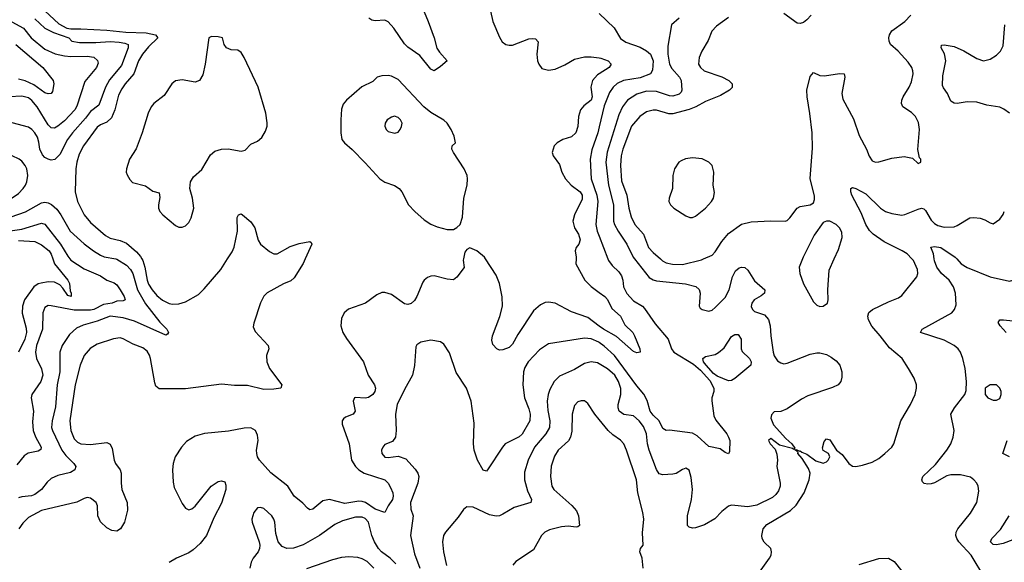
# Model space of a CAD drawing. Header units: inches. Extents: x 1649636 to 1815363, y 506543 to 641975.
# Tile 337 of 656: x 1706457 to 1712477, y 598146 to 601461. Entities that reach past the tile are written whole.
import ezdxf

# ---------------------------------------------------------------- set-up
doc = ezdxf.new("R2010")
doc.units = ezdxf.units.IN
doc.header["$MEASUREMENT"] = 0
for name, color, linetype in [('B7509', 7, 'Continuous'), ('B7519', 7, 'Continuous'), ('B7600', 7, 'Continuous'), ('B7610', 7, 'Continuous')]:
    doc.layers.add(name, color=color, linetype=linetype)

msp = doc.modelspace()

# ---------------------------------------------------------------- linework, layer by layer
at = {"layer": 'B7509', "color": 5}
for points, elevation in [([(1706763.2, 600000), (1706770, 599991.8), (1706850, 599939.8), (1706950, 599896.6), (1706990, 599870.2), (1707034.1, 599854.1), (1707050, 599840.3), (1707070, 599810.2), (1707096, 599770), (1707101.6, 599750), (1707090, 599744.2), (1707050, 599740.4), (1707022.8, 599730), (1706970, 599720.6), (1706910.2, 599690), (1706890, 599685.7), (1706790, 599685.8), (1706650, 599713.6), (1706630, 599714), (1706610, 599703), (1706599, 599670), (1706595.9, 599570), (1706559.6, 599470), (1706552.6, 599430), (1706559, 599390), (1706590, 599328.7), (1706597.9, 599290), (1706585.3, 599250), (1706531.5, 599170), (1706527.7, 599150), (1706541.8, 599070), (1706535.8, 599004.2), (1706539.1, 598950), (1706552.2, 598912.2), (1706588.8, 598850), (1706585.3, 598834.7), (1706570, 598824.8), (1706507.8, 598812.2), (1706484.4, 598795.6), (1706439.1, 598740.9)], 640), ([(1706658.9, 600000), (1706668.6, 599968.6), (1706751.9, 599870), (1706760.1, 599850), (1706765.1, 599805.1), (1706772, 599790), (1706770.7, 599770), (1706750, 599775.1), (1706720.5, 599820.5), (1706701.4, 599841.4), (1706670, 599857.6), (1706630, 599859.5), (1706588.3, 599851.7), (1706570, 599846.6), (1706543, 599830), (1706485.9, 599750), (1706473.6, 599710), (1706472.1, 599667.9), (1706496.6, 599576.6), (1706497.8, 599550), (1706487.7, 599510), (1706449.1, 599430)], 620), ([(1707043.7, 600000), (1707050, 599998.8), (1707110, 599960.8), (1707135.1, 599935.1), (1707149.1, 599910), (1707176.3, 599810), (1707225.5, 599725.5), (1707313.9, 599613.9), (1707356.3, 599570), (1707366.8, 599550), (1707361, 599539), (1707350, 599533.2), (1707158.3, 599618.3), (1707090, 599639.3), (1707010, 599649), (1706930, 599618.5), (1706844.7, 599595.3), (1706804.4, 599575.6), (1706762, 599538), (1706715.9, 599470), (1706701, 599430), (1706702, 599310), (1706686.6, 599230), (1706676, 599096), (1706654.4, 599010), (1706651.9, 598970), (1706657.4, 598950), (1706714.2, 598830), (1706737.9, 598797.9), (1706788, 598750), (1706799, 598730), (1706793.4, 598710), (1706766.5, 598693.5), (1706690, 598675.7), (1706650, 598656.8), (1706625.2, 598634.8), (1706589.3, 598590), (1706550, 598560.5), (1706528, 598552), (1706470, 598546.6), (1706450, 598538.6)], 660), ([(1708202.4, 600000), (1708190, 599972.3), (1708135, 599885), (1708113.6, 599866.4), (1708070, 599847.5), (1707970, 599793), (1707948.6, 599771.4), (1707929.1, 599730.9), (1707887.4, 599607.4), (1707884.4, 599584.4), (1707895.8, 599555.8), (1707975.8, 599470), (1707979.5, 599450), (1707965.2, 599410), (1707967.9, 599370), (1707983.8, 599330), (1708059, 599230), (1708053.4, 599210), (1708010, 599203), (1707950, 599202.5), (1707850, 599225.5), (1707770, 599225.1), (1707690, 599234), (1707470, 599206.2), (1707310, 599205.1), (1707290, 599222.9), (1707282.4, 599242.4), (1707256, 599390), (1707250.5, 599410.5), (1707235.3, 599435.3), (1707210, 599457.2), (1707150, 599479), (1707090, 599510.8), (1707070, 599516.8), (1707030, 599511.8), (1706930, 599478.9), (1706888.1, 599451.9), (1706850.1, 599410), (1706826.1, 599350), (1706796.4, 599230), (1706763.3, 599010), (1706768.4, 598950), (1706790, 598900.7), (1706810, 598880.6), (1706830, 598870.2), (1706890, 598865.1), (1706990, 598877.6), (1707010, 598868.4), (1707022, 598842), (1707034, 598770), (1707042.8, 598750), (1707070.8, 598710.8), (1707077.5, 598690), (1707077.1, 598630), (1707082, 598590), (1707114.6, 598510), (1707114.9, 598465.1), (1707098.3, 598390), (1707072.7, 598350), (1707050, 598335.8), (1707019.7, 598339.7), (1706990, 598356.2), (1706950, 598392.3), (1706934.8, 598430), (1706933.3, 598490), (1706923.5, 598510), (1706890, 598538.3), (1706870, 598541.1), (1706850, 598536.4), (1706806, 598514), (1706590, 598462.8), (1706510, 598419), (1706475.7, 598384.3), (1706450.9, 598350)], 680), ([(1707203.2, 600000), (1707209.4, 599989.4), (1707221.6, 599950), (1707235.4, 599870), (1707244.8, 599844.8), (1707266.2, 599810), (1707295.8, 599775.8), (1707330, 599746.8), (1707370, 599726.3), (1707390, 599722.2), (1707430, 599725.5), (1707470, 599737.9), (1707550, 599783), (1707584.2, 599815.8), (1707685.6, 599934.4), (1707727.9, 600000)], 680), ([(1709170.9, 600000), (1709169, 599991), (1709173.7, 599946.3), (1709130, 599887.3), (1709110, 599871.3), (1709070, 599875.8), (1708990, 599896.4), (1708970, 599894.5), (1708950, 599885.4), (1708930.2, 599869.8), (1708922.3, 599857.7), (1708886, 599770), (1708870, 599745.4), (1708850, 599726.4), (1708830, 599720.4), (1708810, 599724.8), (1708730, 599783.1), (1708690, 599795.3), (1708670, 599793.6), (1708639.6, 599780.4), (1708570.1, 599729.9), (1708468, 599692), (1708441.2, 599670), (1708424, 599636), (1708420.6, 599590), (1708432, 599550), (1708453.9, 599513.9), (1708559.5, 599370), (1708587.7, 599290), (1708626.7, 599230), (1708631.8, 599210), (1708628.4, 599190), (1708616.3, 599170), (1708590, 599151.7), (1708568.7, 599148.7), (1708510, 599153.3), (1708504, 599150), (1708496.4, 599130), (1708508.8, 599070), (1708494.9, 599050), (1708448.4, 599031.6), (1708437.3, 599022.7), (1708428.9, 599010), (1708427.9, 598990), (1708470.9, 598870), (1708485.6, 598770), (1708510.1, 598730.1), (1708530.2, 598710), (1708563.1, 598690), (1708690, 598650.2), (1708709.1, 598630), (1708723.1, 598603.1), (1708737.3, 598570), (1708740.1, 598550), (1708735.3, 598530), (1708708.9, 598490), (1708690, 598449.6), (1708630, 598469.9), (1708570.3, 598510.3), (1708550, 598518.1), (1708530, 598519), (1708444.3, 598504.3), (1708350, 598529.1), (1708310, 598521.8), (1708250, 598471.1), (1708230, 598466.6), (1708215.5, 598475.5), (1708186.9, 598506.9), (1708134.7, 598550), (1708096.9, 598610), (1707992.8, 598692.8), (1707923.6, 598770), (1707911.5, 598790), (1707906, 598810), (1707904.7, 598830), (1707914.3, 598890), (1707910, 598922), (1707898.4, 598950), (1707870, 598967.8), (1707830, 598965.7), (1707733.5, 598946.5), (1707587.6, 598932.4), (1707530, 598916), (1707476.9, 598883.1), (1707445.4, 598850), (1707408.2, 598790), (1707394.7, 598750), (1707390.2, 598710), (1707394.3, 598634.3), (1707401.9, 598601.9), (1707450, 598504), (1707470, 598476.3), (1707490, 598466), (1707510, 598472.7), (1707530, 598488.2), (1707626.9, 598610), (1707670, 598638.9), (1707690, 598644.4), (1707710, 598637.3), (1707716.5, 598616.5), (1707716.9, 598590), (1707690, 598506.6), (1707643.2, 598416.8), (1707599.5, 598310), (1707560, 598260), (1707518, 598222), (1707490, 598202.4), (1707414.8, 598170), (1707370, 598145.2)], 720), ([(1710000, 599589.2), (1709930, 599641.1), (1709830, 599676.8), (1709730, 599729.8), (1709690, 599736.1), (1709670, 599732.3), (1709641.4, 599718.6), (1709597.8, 599682.2), (1709502.9, 599537.1), (1709470, 599477.6), (1709450, 599457.4), (1709410, 599443.5), (1709390, 599442.9), (1709374, 599450), (1709350, 599477.2), (1709343.9, 599503.9), (1709348.2, 599530), (1709392.8, 599647.2), (1709408.5, 599710), (1709407.6, 599767.6), (1709390.9, 599850), (1709370, 599900.7), (1709305.4, 600000)], 720), ([(1709858.4, 600000), (1709856.3, 599970), (1709911.3, 599870), (1709950, 599830.2), (1710000, 599794.8)], 720), ([(1710000, 599488), (1709997.2, 599490), (1709950, 599512), (1709910, 599516.1), (1709690, 599480.5), (1709635.8, 599444.2), (1709566.2, 599370), (1709544.6, 599335.4), (1709536.5, 599310), (1709532.7, 599230), (1709544, 599150), (1709570, 599084.2), (1709578.6, 599050), (1709575, 599010), (1709530, 598929.3), (1709510, 598911.6), (1709425.2, 598870), (1709408.1, 598850), (1709317.1, 598710), (1709310, 598702.9), (1709290.6, 598709.4), (1709256.2, 598770), (1709236.2, 598830), (1709232.4, 598870), (1709235.5, 598995.5), (1709218, 599130), (1709188.3, 599210), (1709125.9, 599305.9), (1709085.3, 599425.3), (1709050, 599479), (1709030, 599493.2), (1708970, 599503.7), (1708910, 599491.8), (1708885.9, 599474.1), (1708878.4, 599461.6), (1708871.4, 599348.6), (1708859.5, 599290), (1708810, 599202), (1708765.5, 599110), (1708755.2, 599050), (1708759.5, 598950), (1708755.5, 598910), (1708735.6, 598884.4), (1708690, 598864.5), (1708677.1, 598850), (1708668.8, 598830), (1708670.4, 598810), (1708690, 598789), (1708710, 598785.5), (1708770, 598794), (1708818, 598778), (1708874.5, 598714.5), (1708891.3, 598690), (1708897.6, 598670), (1708891.1, 598630), (1708845.5, 598510), (1708848.4, 598470), (1708862.9, 598430), (1708847.2, 598310), (1708870, 598197.6), (1708904, 598110)], 740), ([(1710000, 599357.8), (1709990, 599363.7), (1709950, 599369.8), (1709910, 599360.3), (1709850, 599324.8), (1709756.7, 599283.3), (1709724, 599250), (1709697.8, 599202.2), (1709687.6, 599170), (1709682.5, 599130), (1709686.4, 599073.6), (1709697.6, 599010), (1709695.9, 598970), (1709674.5, 598930), (1709603.8, 598850), (1709566.7, 598770), (1709543.8, 598696.2), (1709544.3, 598650), (1709562.7, 598582.7), (1709587, 598530), (1709582.8, 598510), (1709479.2, 598480.8), (1709410, 598439.1), (1709390, 598429.7), (1709370, 598426.9), (1709330, 598436.3), (1709230, 598482), (1709190, 598485.2), (1709170, 598469), (1709138, 598422), (1709059.5, 598330), (1709048.5, 598310), (1709041.7, 598270), (1709048.3, 598210), (1709067, 598127)], 760), ([(1710000, 599017.3), (1709973, 599050), (1709930, 599117), (1709910, 599133), (1709890, 599132.8), (1709870, 599126), (1709850, 599103.7), (1709834, 599050), (1709832.2, 598947.8), (1709825.4, 598910), (1709812, 598888), (1709750.2, 598830), (1709726.1, 598793.9), (1709706.2, 598733.8), (1709701.4, 598670), (1709710, 598610.7), (1709721.8, 598590), (1709833.4, 598493.4), (1709861, 598461), (1709874.3, 598430), (1709880.3, 598370), (1709870, 598362.3), (1709858.9, 598361.1), (1709810, 598366.2), (1709770, 598363.1), (1709696.3, 598343.7), (1709666.7, 598330), (1709646.7, 598310), (1709599.1, 598220.9), (1709490.2, 598149.8), (1709471.3, 598128.7)], 780), ([(1708756, 598136), (1708722.4, 598170), (1708669.4, 598209.4), (1708650.9, 598230), (1708626.6, 598270), (1708610.5, 598310), (1708589.8, 598390), (1708570, 598413.1), (1708550, 598420.8), (1708510, 598420.9), (1708430, 598398.5), (1708384.2, 598375.8), (1708290.1, 598309.9), (1708190, 598252.2), (1708130, 598232), (1708090.7, 598230.7), (1708061.4, 598241.4), (1708037.6, 598270), (1708022, 598322), (1708017.4, 598390), (1708011.1, 598410), (1707998, 598430), (1707950, 598474), (1707930, 598481.3), (1707910, 598478.7), (1707887.6, 598450), (1707876.9, 598410), (1707877.4, 598390), (1707920.5, 598270), (1707924.9, 598250), (1707923, 598230), (1707915.5, 598210), (1707884.4, 598170), (1707872.7, 598147.3), (1707863.2, 598110)], 740), ([(1708621.1, 598110), (1708580.3, 598150), (1708550, 598167.6), (1708525.2, 598174.8), (1708470, 598179.8), (1708424.7, 598175.3), (1708370, 598160.7), (1708210, 598105.3)], 760)]:
    msp.add_lwpolyline(points, dxfattribs=dict(at, elevation=elevation))
at = {"layer": 'B7519', "color": 5}
for points, elevation in [([(1710216, 600000), (1710305.6, 599885.6), (1710330, 599870.9), (1710350, 599865.8), (1710527.2, 599847.2), (1710591.5, 599831.5), (1710611.7, 599811.7), (1710618.4, 599790), (1710610.8, 599710), (1710618, 599698), (1710630.5, 599690.5), (1710670, 599680.5), (1710690, 599686.7), (1710710, 599703.1), (1710770, 599764), (1710794.8, 599810), (1710815.8, 599890), (1710833.9, 599926.1), (1710855.9, 599944.1), (1710870, 599948.9), (1710890, 599947.2), (1710910, 599930.4), (1710950, 599865.7), (1711012.7, 599810), (1711010, 599789.6), (1710990, 599773.3), (1710946.9, 599750), (1710933.6, 599730), (1710929.5, 599709.5), (1710936.9, 599690), (1710950, 599678.5), (1711010, 599658.7), (1711036, 599630), (1711046.5, 599590), (1711049.1, 599530), (1711062.9, 599430), (1711070, 599406.7), (1711090, 599376.9), (1711110, 599364.3), (1711130, 599359.3), (1711150, 599361.5), (1711290, 599418.3), (1711330, 599426.3), (1711350, 599424.9), (1711390, 599414.6), (1711419, 599399), (1711450, 599376.4), (1711472.2, 599350), (1711483.7, 599310), (1711483.1, 599276.9), (1711477.3, 599250), (1711460.7, 599230), (1711427.1, 599212.9), (1711276.8, 599163.2), (1711237.5, 599142.5), (1711150, 599082.9), (1711110, 599067.3), (1711070, 599064.5), (1711053.5, 599046.5), (1711050, 599026), (1711066.4, 598986.4), (1711141.7, 598901.7), (1711177.4, 598870), (1711196.8, 598843.2), (1711190, 598835.3), (1711182, 598842), (1711102.3, 598862.3), (1711050, 598902.7), (1711034.8, 598890), (1711046, 598870), (1711076.1, 598836.1), (1711087.1, 598807.1), (1711090.4, 598770), (1711086.7, 598730), (1711107.3, 598630), (1711106.4, 598610), (1711097.4, 598582.6), (1711080.7, 598559.3), (1711059, 598541), (1710964.5, 598495.5), (1710910, 598483.9), (1710810, 598493.7), (1710791.5, 598488.5), (1710750, 598455.6), (1710708, 598412), (1710644.6, 598375.4), (1710590, 598355.4), (1710570, 598353.3), (1710550, 598359.5), (1710539.5, 598370), (1710539.8, 598430), (1710565.1, 598530), (1710570.9, 598590), (1710563.3, 598663.3), (1710549.6, 598709.6), (1710530, 598720.7), (1710510, 598713.3), (1710471.7, 598688.3), (1710450, 598683.2), (1710390, 598680.3), (1710366.4, 598686.4), (1710350, 598711.8), (1710305.4, 598830), (1710294.9, 598870), (1710289.2, 598930), (1710270, 598975.1), (1710244.2, 599010), (1710210, 599040.6), (1710150, 599048), (1710122.4, 599070), (1710115.2, 599090), (1710116.3, 599110), (1710132.8, 599170), (1710131.8, 599208.2), (1710118.3, 599250), (1710095.5, 599290), (1710050, 599328.7), (1710000, 599357.8)], 760), ([(1710052.4, 600000), (1710056.2, 599990), (1710078.7, 599958.7), (1710121.1, 599921.1), (1710136.6, 599896.6), (1710145, 599870), (1710148.9, 599830), (1710168.8, 599788.8), (1710210, 599742.6), (1710264.9, 599710), (1710277.3, 599697.3), (1710342.6, 599602.6), (1710421.3, 599510), (1710441.6, 599450), (1710455.5, 599430), (1710576.5, 599356.5), (1710619.1, 599319.1), (1710676.7, 599256.7), (1710700.8, 599210), (1710701.1, 599190), (1710689.4, 599150.6), (1710688.6, 599131.4), (1710700.8, 599040.8), (1710714.1, 599014.1), (1710781.3, 598930), (1710790.5, 598910), (1710799.1, 598890), (1710797.3, 598822.7), (1710790, 598809), (1710770, 598817.2), (1710739.5, 598839.5), (1710670, 598854), (1710598.3, 598918.3), (1710570, 598934.3), (1710430, 598953.5), (1710410, 598951.2), (1710390, 598963.6), (1710366.6, 599010), (1710330, 599044.5), (1710312, 599070), (1710293.4, 599133.4), (1710273.5, 599173.5), (1710230, 599224.2), (1710093.3, 599410), (1710030, 599467), (1710000, 599488)], 740), ([(1710374.2, 600000), (1710388.1, 599988.1), (1710410, 599975.5), (1710448, 599968), (1710510, 599966.4), (1710625.9, 599994.1), (1710638.8, 600000)], 780), ([(1710970, 598070.4), (1711040.7, 598170), (1711051.6, 598190), (1711054, 598210), (1711049.3, 598230), (1711008, 598268), (1710997, 598290), (1710993.6, 598310), (1711002.4, 598350), (1711024.4, 598375.6), (1711170, 598462), (1711204.9, 598495.1), (1711253.6, 598570), (1711283.6, 598650), (1711289.6, 598690), (1711279.4, 598719.4), (1711240.5, 598780.5), (1711215.1, 598810), (1711216.5, 598816.5), (1711207.6, 598827.6), (1711198, 598830), (1711204.7, 598835.3), (1711225.4, 598825.4), (1711230, 598827.3), (1711239, 598819), (1711270, 598806), (1711324.8, 598764.8), (1711370, 598751.7), (1711390, 598759.6), (1711400.4, 598770), (1711409.6, 598790), (1711402.7, 598810), (1711369.7, 598829.7), (1711365.1, 598845.1), (1711376.6, 598883.4), (1711390, 598901), (1711410, 598894), (1711451.4, 598831.4), (1711485.1, 598805.1), (1711526.3, 598750), (1711550, 598733.4), (1711570, 598731.7), (1711610, 598738.3), (1711670, 598757.4), (1711710, 598780.3), (1711747.6, 598810), (1711789.6, 598850), (1711802.4, 598870), (1711844.8, 599010), (1711903.1, 599110), (1711931.2, 599170), (1711940.5, 599210), (1711940.5, 599230), (1711926.3, 599270), (1711892.4, 599330), (1711852.1, 599390), (1711775.4, 599455.4), (1711718.7, 599530), (1711667.7, 599587.7), (1711647, 599627), (1711643.4, 599650), (1711648.6, 599671.4), (1711670.5, 599689.5), (1711770, 599738.2), (1711830, 599761.7), (1711850, 599775.3), (1711941.5, 599890), (1711947.7, 599910), (1711945.6, 599934.4), (1711921.1, 599990), (1711911.5, 600000)], 760), ([(1711243.3, 600000), (1711223.2, 599950), (1711226.4, 599910), (1711250, 599848.2), (1711310, 599737.3), (1711330, 599717.3), (1711350, 599708), (1711370, 599710.7), (1711396, 599730), (1711400.7, 599750), (1711397.3, 599810), (1711406, 599930), (1711437.3, 600000)], 780), ([(1712358.6, 598050), (1712275.4, 598190), (1712199.8, 598270), (1712186.6, 598290), (1712180.7, 598310), (1712183.1, 598330), (1712192.9, 598350), (1712270, 598444.9), (1712308.8, 598510), (1712320.8, 598580.8), (1712317.6, 598610), (1712309, 598629), (1712291.1, 598650), (1712270, 598665.1), (1712210, 598680.4), (1712150, 598679.8), (1712126.3, 598673.7), (1712050, 598631.5), (1712030, 598624.7), (1712010, 598622.4), (1711988, 598628), (1711977.5, 598637.5), (1711972.3, 598650), (1711979.6, 598670), (1712056.1, 598743.9), (1712125.6, 598830), (1712149.8, 598870), (1712164.2, 598910), (1712170.8, 598950), (1712151.1, 599050), (1712172.6, 599090), (1712235.6, 599170), (1712244.7, 599195.3), (1712246.6, 599250), (1712237.3, 599330), (1712223.1, 599390), (1712208.9, 599430), (1712195.3, 599450), (1712171.1, 599470), (1712110, 599502.4), (1711964, 599550), (1711974, 599570), (1712157.2, 599670), (1712172.7, 599690), (1712182, 599718), (1712179.3, 599790), (1712165.9, 599830), (1712139.9, 599870), (1712093.7, 599910), (1712065.3, 599950), (1712050, 599987.6), (1712048.6, 600000)], 740), ([(1712186.7, 600000), (1712213.7, 599970), (1712250, 599947), (1712390, 599890.2), (1712510, 599863.7), (1712530, 599870.6), (1712544.2, 599895.8), (1712580.3, 600000)], 740), ([(1710000, 599794.8), (1710034.9, 599770), (1710050, 599751.7), (1710076.7, 599696.7), (1710130.2, 599650), (1710157.4, 599597.4), (1710204.9, 599550), (1710216.9, 599530), (1710247.7, 599450), (1710250.6, 599430), (1710230, 599425.6), (1710210, 599434), (1710106, 599526), (1710026, 599570), (1710000, 599589.2)], 720), ([(1712488.7, 599550), (1712451.3, 599590), (1712439.6, 599610), (1712450, 599627.3), (1712472.7, 599627.3), (1712530, 599620.5)], 720), ([(1710269.6, 598110), (1710262, 598170), (1710247.8, 598210), (1710252, 598230), (1710269.6, 598250), (1710264.9, 598324.9), (1710272.4, 598410), (1710267.1, 598450), (1710237.1, 598570), (1710227.2, 598650), (1710167.4, 598830), (1710149.8, 598870), (1710131.1, 598891.1), (1710083.6, 598923.6), (1710055.5, 598950), (1710000, 599017.3)], 780), ([(1712509, 598790), (1712469.2, 598810), (1712494, 598890)], 720), ([(1712530, 598282.9), (1712470, 598260.8), (1712430, 598251.5), (1712410, 598254.5), (1712392.3, 598270), (1712400.7, 598290), (1712453.7, 598346.3), (1712506.3, 598430)], 720), ([(1711590, 598132), (1711710, 598168.5), (1711770, 598170.4), (1711804, 598150), (1711850, 598090.7)], 740)]:
    msp.add_lwpolyline(points, dxfattribs=dict(at, elevation=elevation))
at = {"layer": 'B7519', "color": 5, "elevation": 740}
for points in [[(1710790, 599255), (1710722.2, 599282.2), (1710698.8, 599298.8), (1710653.2, 599350), (1710637.4, 599370), (1710634, 599390), (1710650, 599403.2), (1710710, 599415.9), (1710730, 599427.1), (1710763.4, 599456.6), (1710810, 599525.3), (1710830, 599537.6), (1710850, 599537.1), (1710868.5, 599510), (1710869, 599450), (1710874.8, 599434.8), (1710918.6, 599390), (1710928.9, 599370), (1710926.7, 599350), (1710830, 599268.2), (1710810, 599255.7)], [(1712390.6, 599229.4), (1712361, 599210), (1712360.7, 599170), (1712376, 599150), (1712410, 599135.5), (1712430, 599135.5), (1712450, 599147.3), (1712457.6, 599170), (1712457.6, 599190), (1712450, 599209), (1712430, 599229.2)]]:
    msp.add_lwpolyline(points, close=True, dxfattribs=at)
at = {"layer": 'B7600', "color": 5}
for points, elevation in [([(1708888.4, 601610), (1708954.3, 601450), (1708991.1, 601350), (1709008.2, 601288.2), (1709022.7, 601262.7), (1709070.8, 601210), (1709030, 601175.1), (1708990.3, 601149.7), (1708970, 601159.6), (1708902.4, 601242.4), (1708830, 601294), (1708810, 601313.2), (1708744.7, 601410), (1708710, 601447.6), (1708690, 601459.4), (1708630, 601454.6), (1708610, 601459.2), (1708591.6, 601470)], 680), ([(1709310, 601622.8), (1709350.1, 601450), (1709390, 601354.4), (1709406.3, 601326.3), (1709430.2, 601310.2), (1709450, 601305.2), (1709470, 601306.7), (1709570, 601344), (1709590, 601347.4), (1709610, 601344.4), (1709626.7, 601326.7), (1709618, 601250), (1709623.2, 601210), (1709630.3, 601190), (1709650, 601163.7), (1709690, 601153.4), (1709730, 601158.4), (1709790, 601185.6), (1709850, 601221.1), (1709910, 601235), (1709950, 601235), (1710000, 601228)], 720), ([(1706610, 601516), (1706696, 601436), (1706744.3, 601410), (1706770, 601405.3), (1706830, 601406.6), (1706990, 601396.7), (1707104.8, 601384.8), (1707230, 601381), (1707286.7, 601370), (1707301.5, 601350), (1707244.6, 601295.4), (1707208.1, 601250), (1707182.3, 601210), (1707154.6, 601130), (1707101, 601070), (1707080.1, 601039.9), (1707060.7, 600999.3), (1707038.8, 600910), (1707017.7, 600862.3), (1706990, 600836.1), (1706950, 600819.1), (1706930, 600805.2), (1706846.5, 600690), (1706819.8, 600640.2), (1706805.3, 600590), (1706800.5, 600550), (1706796, 600410), (1706809.4, 600350), (1706850.2, 600270), (1706890, 600221.5), (1706982.1, 600142.1), (1707010, 600126.6), (1707071.5, 600111.5), (1707110, 600096.3), (1707170, 600043.2), (1707194.7, 600014.7), (1707203.2, 600000)], 680), ([(1706408.4, 601448.4), (1706480.2, 601410), (1706527.6, 601350), (1706610, 601281), (1706673.1, 601253.1), (1706730, 601240.3), (1706770, 601236.5), (1706870, 601239.1), (1706910, 601231.6), (1706932.7, 601212.7), (1706935.6, 601195.6), (1706925.2, 601170), (1706855.5, 601084.5), (1706806.5, 600933.5), (1706794.6, 600910), (1706730, 600843.8), (1706690, 600811.8), (1706670, 600799.4), (1706650, 600800.3), (1706630, 600819), (1706563.2, 600930), (1706530, 600968.6), (1706510, 600983.4), (1706470, 600993.8), (1706394, 600990)], 640), ([(1706550, 601465.9), (1706609.3, 601409.3), (1706663.4, 601383.4), (1706756.5, 601350), (1706774.9, 601330), (1706822.1, 601322.1), (1706922.6, 601322.6), (1707009, 601329), (1707065.2, 601325.2), (1707099, 601319), (1707119.2, 601310), (1707119, 601290), (1707078.8, 601181.2), (1707005.5, 601094.5), (1706981.1, 601050), (1706940.9, 600939.1), (1706890, 600900.3), (1706859.9, 600860.1), (1706779.5, 600770), (1706749.6, 600730), (1706701.8, 600638.2), (1706672.4, 600607.6), (1706650, 600602.9), (1706630, 600609), (1706610, 600620.2), (1706595.1, 600635.1), (1706579.4, 600670), (1706573.8, 600713.8), (1706564.5, 600744.5), (1706550, 600769.8), (1706530, 600790.9), (1706510, 600804.8), (1706410, 600831.4)], 660), ([(1706433.5, 601310), (1706598, 601170), (1706660.4, 601090), (1706665.7, 601070), (1706656.7, 601023.3), (1706648.6, 601011.4), (1706630, 601008.4), (1706610, 601014), (1706542.9, 601062.9), (1706490, 601088.5), (1706450, 601097.2)], 620), ([(1710000, 601131.1), (1709990, 601124.7), (1709960.1, 601090), (1709948.8, 601050), (1709956.2, 600990), (1709952, 600970), (1709905.8, 600934.2), (1709886.2, 600910), (1709873.6, 600870), (1709870, 600809.2), (1709857.2, 600770), (1709830, 600745.3), (1709777.3, 600730), (1709742.4, 600710), (1709725.3, 600690), (1709712.4, 600650), (1709718, 600630), (1709756.5, 600576.5), (1709772, 600530), (1709793.8, 600490), (1709829.2, 600450), (1709884.6, 600410), (1709896.8, 600390), (1709895.6, 600364.4), (1709849.2, 600270), (1709839.1, 600230), (1709849.1, 600190), (1709874.5, 600150), (1709884.2, 600115.8), (1709874.6, 600090), (1709858.7, 600070), (1709853.1, 600050), (1709859.1, 600010), (1709858.4, 600000)], 720), ([(1710000, 600807.7), (1709991.2, 600770), (1709954.2, 600665.8), (1709944.7, 600610), (1709950.1, 600490), (1709985.3, 600390), (1709992.4, 600350), (1709980.4, 600210), (1709988.4, 600170), (1710000, 600139.3)], 740), ([(1706403.8, 600256.2), (1706492.3, 600287.7), (1706590, 600343.2), (1706610, 600346.3), (1706630, 600342.5), (1706651.5, 600331.5), (1706682.8, 600302.8), (1706708.4, 600268.4), (1706765.1, 600170), (1706850, 600092.6), (1706908.3, 600048.3), (1706950, 600023), (1706973.3, 600013.3), (1707043.7, 600000)], 660), ([(1707727.9, 600000), (1707756.2, 600043.8), (1707768.4, 600071.6), (1707788.5, 600168.5), (1707787.2, 600252.8), (1707794, 600270), (1707810, 600274.3), (1707818, 600270), (1707870, 600226.7), (1707894.3, 600190), (1707914.6, 600114.6), (1707928.8, 600088.8), (1707983.9, 600043.9), (1708010, 600030.3), (1708030, 600030.3), (1708110, 600075.2), (1708166.3, 600093.7), (1708230, 600106), (1708239.8, 600099.8), (1708242.8, 600090), (1708202.4, 600000)], 680), ([(1706370, 600167.3), (1706470, 600180.5), (1706590, 600217.2), (1706610, 600211.6), (1706705.7, 600090), (1706750, 600015.9), (1706763.2, 600000)], 640), ([(1706450, 600112.5), (1706550, 600106.1), (1706590, 600085.9), (1706637.5, 600050), (1706650, 600028.9), (1706658.9, 600000)], 620), ([(1709305.4, 600000), (1709298.9, 600010), (1709251.8, 600050), (1709210, 600066.6), (1709190, 600057.2), (1709179.5, 600040.5), (1709170.9, 600000)], 720)]:
    msp.add_lwpolyline(points, dxfattribs=dict(at, elevation=elevation))
for points, elevation in [([(1707630, 601359.3), (1707612.2, 601350), (1707591.6, 601190), (1707575.5, 601124.5), (1707555.8, 601090), (1707530, 601079.8), (1707450, 601094.4), (1707410, 601087.7), (1707387.1, 601070), (1707340.8, 600999.2), (1707277.6, 600950), (1707260.6, 600930), (1707241.9, 600890), (1707205.1, 600770), (1707168.4, 600671.6), (1707129, 600610), (1707108.9, 600550), (1707107.4, 600530), (1707113.3, 600513.3), (1707130, 600484), (1707146.6, 600466.6), (1707226.5, 600446.5), (1707270, 600413.4), (1707310, 600402.8), (1707314.3, 600374.3), (1707304.9, 600330), (1707305.2, 600310), (1707314.4, 600290), (1707332.7, 600270), (1707410, 600203), (1707430, 600193.4), (1707450, 600193.4), (1707470, 600202), (1707490, 600222), (1707504.7, 600250), (1707521.1, 600310), (1707512.4, 600370), (1707496.3, 600430), (1707500.5, 600470), (1707518.9, 600501.1), (1707570, 600547), (1707624.2, 600635.8), (1707650, 600657.3), (1707690, 600671.3), (1707731.5, 600671.5), (1707810, 600658), (1707835.1, 600664.9), (1707870, 600701.6), (1707910, 600719.5), (1707938, 600742), (1707960.4, 600779.6), (1707969.7, 600810), (1707970.8, 600830.8), (1707961.4, 600890), (1707915, 601050), (1707830, 601229.5), (1707810, 601260.9), (1707790, 601275.1), (1707750, 601278), (1707721.2, 601290), (1707706.6, 601310), (1707697, 601350), (1707670, 601357.5)], 720), ([(1708710, 601120.3), (1708670, 601118.8), (1708643, 601110), (1708616, 601084), (1708548.8, 601051.2), (1708454.9, 600970), (1708434.4, 600945.6), (1708424.4, 600915.6), (1708419.5, 600850), (1708419.6, 600770), (1708427, 600730), (1708442.4, 600710), (1708490, 600668.9), (1708570, 600587.1), (1708659, 600490), (1708689, 600469), (1708747.7, 600447.7), (1708776.5, 600430), (1708793.4, 600410), (1708834.3, 600330), (1708871.8, 600290), (1708930, 600239), (1708970, 600211.7), (1709010, 600194.9), (1709070, 600179.5), (1709110, 600179.1), (1709130, 600190.6), (1709149.7, 600210.3), (1709164.6, 600255.4), (1709171.9, 600370), (1709192.4, 600450), (1709195.7, 600490), (1709192.1, 600510), (1709174.5, 600550), (1709108.4, 600650), (1709099.7, 600670), (1709101.2, 600690), (1709120.7, 600710), (1709113.8, 600750), (1709095.3, 600790), (1709070, 600829.7), (1709050, 600847.3), (1708970, 600895), (1708928.5, 600928.5), (1708770, 601095.9), (1708730, 601117.3)], 720), ([(1708748.9, 600871.1), (1708730, 600866), (1708702.8, 600850), (1708690.7, 600830), (1708688.5, 600810), (1708697.3, 600790), (1708710, 600777.3), (1708750, 600767.7), (1708770, 600774.8), (1708782.7, 600790), (1708791.3, 600808.7), (1708794.3, 600830), (1708786, 600850), (1708770, 600863.7)], 740), ([(1706330, 600645.6), (1706270, 600638), (1706250, 600624.2), (1706240.2, 600610), (1706235.5, 600590), (1706237.2, 600570), (1706250.2, 600530), (1706271.1, 600490), (1706350, 600377.7), (1706370, 600366.7), (1706390, 600367), (1706410, 600373), (1706450, 600400.2), (1706478.8, 600430), (1706491.6, 600450), (1706499.8, 600470), (1706506, 600510), (1706499.3, 600550), (1706490.8, 600570), (1706470, 600596.8), (1706452.8, 600610), (1706410, 600628.8)], 680)]:
    msp.add_lwpolyline(points, close=True, dxfattribs=dict(at, elevation=elevation))
at = {"layer": 'B7610', "color": 5}
for points, elevation in [([(1710000, 601498.8), (1710092.1, 601412.1), (1710130, 601347.2), (1710163.6, 601323.6), (1710250, 601293), (1710290, 601272.2), (1710314.6, 601250), (1710330.5, 601210), (1710325.9, 601154.1), (1710314.7, 601130), (1710250, 601105.9), (1710149.7, 601090.3), (1710110, 601071.9), (1710086.2, 601050), (1710063.7, 601016.3), (1710030, 600935.4), (1710000, 600807.7)], 740), ([(1710790, 601475.1), (1710717.3, 601422.7), (1710687.9, 601392.1), (1710665.8, 601334.2), (1710627.9, 601270), (1710611.4, 601230), (1710606.9, 601190), (1710618.9, 601170), (1710641.6, 601150), (1710750, 601112.3), (1710792.2, 601090), (1710814, 601070), (1710813.6, 601046.4), (1710797.1, 601030), (1710742, 600998), (1710650, 600962.2), (1710591.5, 600928.5), (1710550, 600912.9), (1710450, 600886.6), (1710426.8, 600886.8), (1710350, 600907.9), (1710330, 600908.5), (1710290, 600898.7), (1710248.4, 600870), (1710198.6, 600810), (1710144, 600670), (1710135.1, 600630), (1710129.7, 600570), (1710137.2, 600477.2), (1710168.6, 600390), (1710181.5, 600310), (1710196, 600256), (1710219, 600210), (1710271.6, 600150), (1710301.9, 600070), (1710330, 600038), (1710374.2, 600000)], 780), ([(1710638.8, 600000), (1710690, 600023.2), (1710710, 600043.5), (1710750, 600106.9), (1710790, 600155.8), (1710870, 600212.2), (1710930, 600225.5), (1711050, 600232), (1711138, 600230), (1711150, 600234), (1711166, 600250), (1711210, 600310.7), (1711230, 600320.7), (1711289.3, 600330.7), (1711310, 600342), (1711316.5, 600363.5), (1711316, 600384), (1711290.9, 600490.9), (1711304.2, 600675.8), (1711301.7, 600770), (1711288.5, 600888.5), (1711270.8, 600990), (1711269.8, 601030), (1711290, 601114.8), (1711310, 601138), (1711350, 601120.5), (1711377.5, 601117.5), (1711470, 601133), (1711498, 601130), (1711502, 601110), (1711484.6, 601010), (1711490, 600976), (1711555.8, 600855.8), (1711590, 600753.4), (1711634.9, 600670), (1711650, 600626.8), (1711670, 600598), (1711690, 600590.5), (1711710, 600592.7), (1711790, 600615.8), (1711865.8, 600625.8), (1711916, 600616), (1711950, 600582), (1711966, 600590), (1711966, 600610), (1711958, 600618), (1711949.1, 600669.1), (1711958.9, 600790), (1711953, 600833), (1711935.1, 600870), (1711910, 600894.7), (1711857, 600930), (1711847.8, 600950), (1711849.7, 600970), (1711858, 600990), (1711895.8, 601050), (1711910, 601082.8), (1711920.4, 601130), (1711918.3, 601150), (1711912.6, 601170), (1711890, 601201.6), (1711828.3, 601268.3), (1711781.2, 601310), (1711772.3, 601330), (1711772, 601350), (1711776.2, 601370), (1711790, 601393), (1711869.8, 601450.2), (1711906.3, 601490)], 780), ([(1711296, 601490), (1711270, 601461.3), (1711250, 601444.7), (1711230, 601437.4), (1711210, 601440.5), (1711130, 601498.7)], 780), ([(1710489, 601471), (1710443, 601430), (1710420.6, 601299.4), (1710419, 601250), (1710430, 601190.5), (1710444.2, 601164.2), (1710490.2, 601110), (1710501.1, 601090), (1710506.4, 601030), (1710501, 601019), (1710490, 601006.4), (1710450, 600994.8), (1710430, 600996.7), (1710350, 601022.1), (1710290, 601025), (1710230, 601006.1), (1710172.9, 600970), (1710143, 600930), (1710120.8, 600879.2), (1710047.9, 600652.1), (1710041.5, 600590), (1710057, 600450), (1710087.5, 600330), (1710088.4, 600230), (1710093.9, 600210), (1710115.3, 600170), (1710168.8, 600090), (1710208.1, 600010), (1710216, 600000)], 760), ([(1712509.7, 600890), (1712475.3, 600915.3), (1712450, 600926.2), (1712370, 600938.2), (1712310, 600958), (1712250, 600959.9), (1712189.8, 600949.8), (1712170, 600950.9), (1712150, 600964.2), (1712130.7, 601010), (1712104.7, 601044.7), (1712099.4, 601059.4), (1712101, 601119), (1712120.2, 601210), (1712112.2, 601252.2), (1712091.8, 601290), (1712093.6, 601306.4), (1712110, 601308.2), (1712170, 601297.1), (1712230, 601271.9), (1712310, 601225.2), (1712350, 601211.1), (1712390, 601219.7), (1712430, 601244.9), (1712454.5, 601270), (1712470, 601302.8), (1712479.8, 601430)], 760), ([(1710000, 601228), (1710010, 601226.5), (1710054.4, 601210), (1710072.9, 601190), (1710060.9, 601170), (1710000, 601131.1)], 720), ([(1711911.5, 600000), (1711882.4, 600030), (1711852.3, 600050), (1711743, 600103), (1711675.1, 600150), (1711652.7, 600172.7), (1711630.6, 600210), (1711602.1, 600282.1), (1711545.7, 600390), (1711538.5, 600410), (1711538, 600430), (1711550, 600436.5), (1711569.7, 600430.3), (1711630, 600397.2), (1711719.6, 600310), (1711750.1, 600290.1), (1711790, 600277.1), (1711850, 600267.8), (1711870, 600270.2), (1711950, 600303.5), (1711970, 600309.2), (1711985.5, 600305.5), (1711996, 600296), (1712030, 600236.5), (1712050, 600215.5), (1712070, 600204.2), (1712110, 600193.4), (1712170, 600195.6), (1712190, 600203.1), (1712266.6, 600250), (1712290, 600252.9), (1712330, 600248.7), (1712358.5, 600238.5), (1712390, 600219.1), (1712410, 600214), (1712450, 600242), (1712469.7, 600270.3), (1712477.4, 600290)], 760), ([(1711437.3, 600000), (1711462.9, 600057.1), (1711486.6, 600130), (1711484, 600164), (1711470, 600189.6), (1711450, 600209.6), (1711410, 600229.4), (1711390, 600229.3), (1711370, 600221.2), (1711315, 600145), (1711247.3, 600010), (1711243.3, 600000)], 780), ([(1710000, 600139.3), (1710052.4, 600000)], 740), ([(1712048.6, 600000), (1712045, 600030), (1712028.7, 600071.3), (1712050, 600076.3), (1712090, 600069.4), (1712177.7, 600010), (1712186.7, 600000)], 740)]:
    msp.add_lwpolyline(points, dxfattribs=dict(at, elevation=elevation))
at = {"layer": 'B7610', "color": 5, "elevation": 820}
msp.add_lwpolyline([(1710570, 600618.3), (1710528.8, 600611.2), (1710500.9, 600599.1), (1710487.2, 600590), (1710460.3, 600550), (1710450.3, 600510), (1710449, 600430), (1710427.6, 600370), (1710426.9, 600350), (1710435.9, 600330), (1710455.8, 600310), (1710530, 600263.8), (1710553.6, 600253.6), (1710570, 600252.8), (1710590, 600260.2), (1710650, 600309.3), (1710687.5, 600350), (1710699.5, 600370), (1710706.1, 600406.1), (1710697.8, 600450), (1710701.1, 600530), (1710690.9, 600570), (1710671.2, 600591.2), (1710630, 600611.6)], close=True, dxfattribs=at)

doc.saveas('drawing.dxf')
